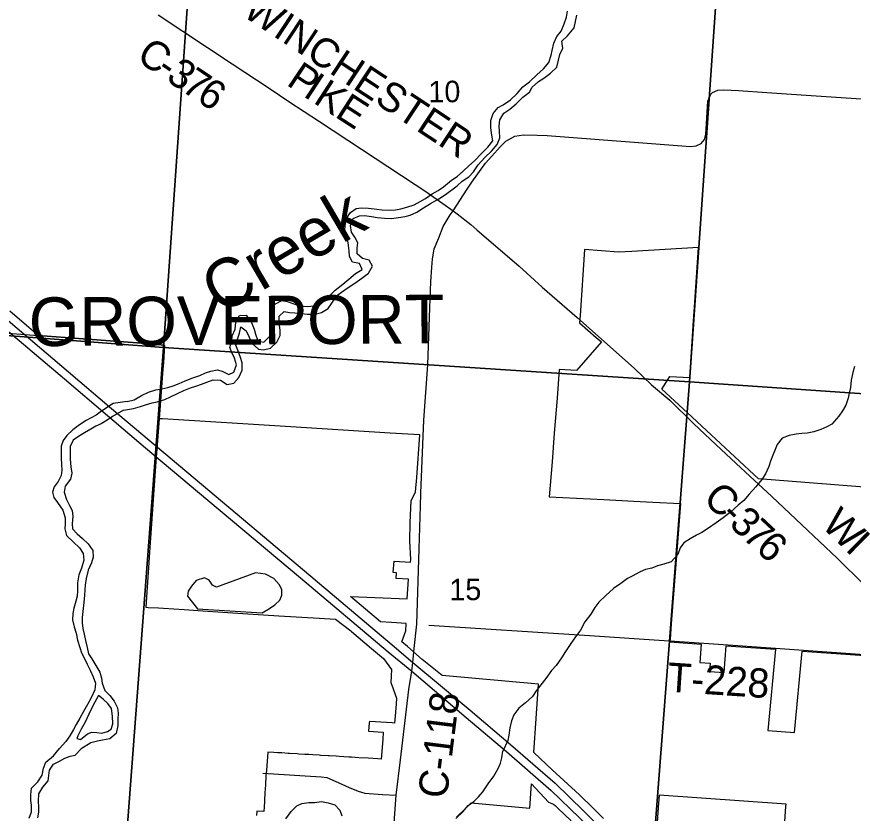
# Model space of a CAD drawing. Extents: x 114843 to 284848, y 317643 to 566895.
# Drawn here: x 240118 to 248717, y 354619 to 362810 of the extents above; entities that cross this region are included whole.
import ezdxf

# ---------------------------------------------------------------- set-up
doc = ezdxf.new("R2010")
doc.units = 0
for name, color, linetype in [('GM_X_Corporation', 7, 'Continuous'), ('GM_X_Corporation_Text', 7, 'Continuous'), ('GM_X_County_Road', 7, 'Continuous'), ('GM_X_County_Road_Text', 7, 'Continuous'), ('GM_X_Minor_Lake', 7, 'Continuous'), ('GM_X_Minor_River', 7, 'Continuous'), ('GM_X_Minor_River_Text', 7, 'Continuous'), ('GM_X_Section', 7, 'Continuous'), ('GM_X_Section_Text', 7, 'Continuous'), ('GM_X_Township_Road', 7, 'Continuous'), ('GM_X_Township_Road_Text', 7, 'Continuous'), ('GM_X_US_Route', 7, 'Continuous')]:
    doc.layers.add(name, color=color, linetype=linetype)

msp = doc.modelspace()

# ---------------------------------------------------------------- linework, layer by layer
at = {"layer": 'GM_X_Corporation'}
for points in [[(248959.5, 357963.8), (247742.7, 358057.1), (247012.3, 358736.1), (246749.1, 358980.8), (246831, 359111), (247035.9, 359098.7), (247075.5, 359683.2), (247084.8, 359823.7), (247125.9, 360438.2), (246441.6, 360396.2), (246302.5, 360388.1), (245952.7, 360417), (245908.3, 359739.1), (245904.3, 359662), (246074.7, 359512.9), (246128.2, 359465.5), (245870.3, 359170.7), (245695, 359181.7), (245671.8, 358887), (245643.6, 358528.9), (245620.4, 358233.8), (245592, 357873.3), (246152.3, 357844.4), (246460.2, 357828.5), (246655.2, 357818.5), (246939.9, 357803.8), (246892.3, 357181.6), (246846.1, 356565.8), (246834.4, 356410), (246832.2, 356381.6), (247153.8, 356358.9), (247140, 356170.9), (247245.9, 356162.6), (247239.5, 356077.9), (247389.1, 356066.6), (247409.9, 356340.9), (247560.3, 356330.3), (247917.1, 356305.1), (247837.4, 355470), (248112.8, 355451), (248191.4, 356285.8), (248690.2, 356250.6), (248972, 356230.8)], [(246149.5, 354564), (246094.1, 354619.8), (246038.4, 354675.2), (245901.4, 354808.2), (245620.8, 355066.9), (245432.5, 355244.6), (245457.3, 355594.1), (245482.2, 355946.3), (244491, 356034.5), (244286.9, 356201.4), (244135.6, 356332.9), (244077.2, 356381.1), (244117, 356495.5), (244122.1, 356571.5), (243968.9, 356581.6), (243856.9, 356588.8), (243547.6, 356848.3), (243967.1, 356830.9), (244131.2, 356824), (244145.6, 357025.4), (244017.4, 357033), (244021.5, 357092.8), (243987.8, 357095.1), (243996.5, 357210.7), (244167.1, 357201.1), (244169, 357228.2), (244157.2, 357422), (244162.2, 357605.7), (244169.7, 357760.8), (244173.2, 357832.2), (244217.9, 357925), (244230, 358070.9), (244261.4, 358509), (243954.9, 358528.2), (242936, 358591.7), (241614.9, 358674.2), (241582.6, 358676.2), (241606, 358996.4), (241609.6, 359046.1), (241616.8, 359144.9), (241624.9, 359254.7), (241638, 359434), (241537.4, 359441.7), (241448, 359448.4), (240337.9, 359532.5), (240218.6, 359633.6), (240047, 359780.7)], [(239888.4, 359565.2), (240337.9, 359532.5), (241448, 359448.4), (241537.4, 359441.7), (241638, 359434), (241624.9, 359254.7), (241616.8, 359144.9), (241609.6, 359046.1), (241606, 358996.4), (241582.6, 358676.2), (241569.2, 358496.5), (241544.4, 358187.1), (241496.7, 357500.9), (241479.4, 357251), (241471.9, 357142.5), (241465.3, 357048.4), (241443.7, 356738.3), (241467.6, 356736.8), (241574.8, 356730), (241624.7, 356726.8), (241838.3, 356713.2), (242032.2, 356700.8), (242440.5, 356674.7), (242811.4, 356651.1), (243227.6, 356624.5), (243394.5, 356616.3), (243553.3, 356494), (243560.4, 356488), (243764.5, 356315.1), (243888.7, 356209.9), (243971.5, 356096.6), (243963.8, 355965.2), (243973.6, 355937.1), (244021.1, 355801.3), (244016.7, 355743.5), (244010.3, 355658.4), (244002.5, 355546.4), (243976.4, 355548), (243742.7, 355562.6), (243741.6, 355547.6), (243735.4, 355462.8), (243884.9, 355453.5), (243879.4, 355378.7), (243864.6, 355176.5), (243830.1, 355178.6), (243730.3, 355184.8), (243634.6, 355190.6), (243559.2, 355195.3), (243530.9, 355197), (243479.5, 355200.2), (243431.4, 355203.1), (243399.7, 355205.1), (243331, 355209.3), (243319.9, 355209.9), (243240.2, 355214.8), (243227.5, 355215.6), (243160.4, 355219.7), (243121.7, 355222.1), (243080.6, 355224.6), (243016.1, 355228.6), (243000.8, 355229.5), (242921.1, 355234.4), (242909, 355235.2), (242841.3, 355239.3), (242803.2, 355241.7), (242761.2, 355244.3), (242698.2, 355248.5), (242684.8, 355062.1), (242679.3, 355002.8), (242674.1, 354910.9), (242669.2, 354830.6), (242664.3, 354751.2), (242659.5, 354672.9), (242658.2, 354650.8), (242657.3, 354637.4), (242585.5, 354641.5), (242582, 354597.6)], [(244639.9, 354578.9), (244728.1, 354665.7), (244789.5, 354726.3), (245390.8, 354671.5), (245408.6, 354921.9), (245585.5, 354733.2), (245636.9, 354714), (245651.4, 354700.3), (245666, 354686.5), (245680.5, 354672.6), (245817.3, 354540.8)], [(247966.6, 353820.1), (248024.4, 354689.6), (248025.9, 354711.8), (246721.4, 354805.4), (246712.6, 354680.1), (246669.6, 354077.8)]]:
    msp.add_lwpolyline(points, dxfattribs=at)
at = {"layer": 'GM_X_County_Road'}
msp.add_line((244603.2, 360813.6), (244747.3, 361035), dxfattribs=at)
for points in [[(241572.2, 362830.1), (242331.4, 362325.3), (242712.4, 362075.9), (242924.9, 361932.7), (243219.4, 361738.1), (243522.1, 361540.9), (244212.9, 361085.9)], [(245108.8, 361492.6), (245145.9, 361529.5), (245238.4, 361581.6), (245327.6, 361593.8), (245468.5, 361592.4), (245571.5, 361587.5), (247042.5, 361475.2), (247103.5, 361480.6), (247152, 361505.1), (247187, 361546.6), (247203, 361598.5), (247223.1, 361941.9), (247252, 362012.8), (247268.4, 362029.8), (247325.2, 362056.1), (247387.7, 362059.5), (247537.5, 362049.5), (247829.3, 362029.9), (248285.2, 362000), (248851.1, 361961.6)], [(245001.6, 361375.7), (245086.5, 361470.5), (245108.8, 361492.6)], [(244747.3, 361035), (244796.3, 361110.3), (244937.9, 361304.5), (245001.6, 361375.7)], [(244212.9, 361085.9), (244314.1, 361019.2), (244499.6, 360889.5), (244603.2, 360813.6), (244644.3, 360781.5)], [(244456.3, 360537.7), (244502.4, 360653.5), (244574.5, 360771.6), (244603.2, 360813.6)], [(244644.3, 360781.5), (244784.3, 360672.5), (244848.5, 360617.2)], [(244848.5, 360617.2), (245281.8, 360244.1), (245520.7, 360029.2), (245879.1, 359716.4)], [(244385.8, 360234.8), (244391.9, 360317.7), (244410.2, 360421.8), (244456.3, 360537.7)], [(244364.5, 359817.2), (244374.7, 360084.7), (244385.8, 360234.8)], [(244268, 357775.5), (244272.5, 357910.7), (244301, 358660), (244342.3, 359229.8), (244364.5, 359817.2)], [(245879.1, 359716.4), (246466.6, 359191.6), (246644.4, 359024.8), (246831.1, 358866.2), (247079, 358623.2), (247302.9, 358411.3), (247514.9, 358217), (247654.4, 358086.5), (247878.7, 357877.5), (248188.7, 357585.4), (248550.9, 357241.3), (248828.6, 356969.6), (249052.4, 356726.8), (249228.8, 356519.4), (249409.7, 356314.4), (249506.9, 356205.2), (249697.3, 355982.8), (249897, 355747.2), (250158, 355456.3), (250253.6, 355341.9), (251042.7, 354567.2), (251484.7, 354144.2), (251686.8, 353945.3)], [(244203.5, 356311.9), (244229.7, 356562.5), (244253.7, 357338.7), (244268, 357775.5)], [(244062.3, 355168.5), (244149.8, 355890.9), (244179.3, 356080.2), (244188.8, 356171), (244203.5, 356311.9)], [(243983, 354329.4), (244018.3, 354804.7), (244062.3, 355168.5)]]:
    msp.add_lwpolyline(points, dxfattribs=at)
at = {"layer": 'GM_X_Minor_Lake'}
for points in [[(242641.9, 356679.4), (242715.8, 356725.6), (242771.6, 356763.7), (242821.5, 356811.9), (242841.4, 356862), (242841.3, 356920.1), (242815.3, 356972.2), (242759.4, 357032.2), (242673.5, 357076.2), (242573.6, 357092.1), (242170.4, 356943.4), (242128.5, 356965.4), (242094.5, 357017.4), (242046.5, 357041.4), (241962.7, 357011.3), (241912.8, 356955.1), (241880.9, 356903), (241873, 356850.9), (241975, 356720.7)], [(241975, 356720.7), (242641.9, 356679.4)]]:
    msp.add_lwpolyline(points, dxfattribs=at)
at = {"layer": 'GM_X_Minor_River'}
for points in [[(245638.7, 362537.7), (245670.6, 362605.8), (245714.4, 362660), (245746.3, 362738.2), (245768.2, 362806.3), (245780.1, 362868.4)], [(245730.6, 362487.7), (245720.5, 362557.8), (245780.4, 362612), (245848.2, 362694.2), (245862.1, 362760.3), (245874, 362826.5)], [(241214.6, 358765.5), (241317.2, 358779.9), (241389.7, 358801.9), (241441.6, 358820), (241509.5, 358838.1), (241561.4, 358850.2), (241641.2, 358872.3), (241699.1, 358900.4), (241776.9, 358940.6), (241836.8, 358966.7), (241902.7, 358992.8), (241958.5, 359010.9), (242018.4, 359033), (242070.3, 359051.1), (242138.2, 359075.3), (242212.1, 359071.4), (242282, 359029.3), (242347.9, 359041.4), (242401.7, 359101.6), (242433.6, 359175.8), (242433.5, 359249.9), (242419.5, 359306), (242391.4, 359382.1), (242371.4, 359432.2), (242385.3, 359484.3), (242407.2, 359554.5), (242421.1, 359620.6), (242475.1, 359578.6), (242539.1, 359450.4), (242603.1, 359392.4), (242655, 359384.4), (242726.9, 359402.5), (242790.7, 359464.7), (242824.6, 359532.9), (242826.5, 359587), (242816.4, 359661.1), (242816.3, 359731.3), (242866.2, 359779.4), (242922.1, 359767.4), (242976.1, 359763.5), (243047.9, 359757.6), (243103.9, 359751.6), (243181.7, 359749.7), (243251.6, 359767.8), (243319.4, 359810), (243357.3, 359864.1), (243405.2, 359938.3), (243457, 359978.4), (243534.8, 360032.6), (243594.7, 360070.8), (243666.5, 360120.9), (243734.4, 360173.1), (243776.2, 360245.3), (243740.2, 360305.4), (243672.3, 360325.3), (243618.3, 360371.4), (243616.3, 360431.5), (243624.2, 360483.6), (243592.2, 360541.6), (243558.2, 360593.7), (243550.1, 360663.8), (243576, 360736), (243639.9, 360762.1), (243691.8, 360764.2), (243763.7, 360754.2), (243823.6, 360746.3), (243899.5, 360738.4), (243971.4, 360736.4), (244041.3, 360744.5), (244109.1, 360756.6), (244161, 360768.7), (244230.9, 360800.9), (244300.7, 360845), (244372.5, 360889.2), (244456.4, 360937.4), (244524.2, 360983.5), (244643.9, 361071.8), (244697.8, 361118), (244763.6, 361164.1), (244813.5, 361216.3), (244861.3, 361286.5), (244931.1, 361360.7), (244996.9, 361428.9), (245054.8, 361495.1), (245082.7, 361563.2), (245080.6, 361631.4), (245078.5, 361683.5), (245082.5, 361749.6), (245124.3, 361817.7), (245188.2, 361857.9), (245252, 361914.1), (245319.8, 361982.3), (245387.6, 362032.5), (245415.5, 362084.6), (245481.4, 362144.8), (245535.2, 362178.9), (245603.1, 362229.1), (245668.9, 362291.2), (245686.8, 362361.4), (245700.7, 362421.5), (245730.6, 362487.7)], [(241253.3, 358854.7), (241323.7, 358872), (241399.6, 358916.1), (241471.4, 358948.3), (241547.3, 358974.4), (241609.1, 358984.5), (241671, 358998.6), (241724.9, 359012.7), (241788.8, 359038.8), (241850.7, 359064.9), (241928.5, 359097.1), (241998.4, 359121.2), (242058.2, 359147.3), (242112.1, 359165.4), (242178, 359179.5), (242229.9, 359165.5), (242297.9, 359129.5), (242347.7, 359153.7), (242375.6, 359231.8), (242357.6, 359299.9), (242329.6, 359358), (242309.5, 359410.1), (242329.4, 359478.2), (242331.4, 359528.3), (242363.2, 359596.5), (242369.1, 359670.6), (242407, 359738.8), (242474.9, 359740.9), (242530.9, 359666.8), (242556.9, 359596.7), (242571, 359544.6), (242597, 359478.5), (242658.9, 359464.6), (242716.7, 359520.7), (242750.6, 359590.9), (242752.5, 359663.1), (242752.5, 359729.2), (242750.4, 359783.3), (242772.3, 359855.4), (242844.1, 359891.6), (242898.1, 359881.6), (242978, 359853.7), (243029.9, 359837.7), (243105.8, 359831.8), (243175.7, 359835.9), (243251.5, 359860), (243317.3, 359924.2), (243391.1, 359998.4), (243470.9, 360060.6), (243532.8, 360112.8), (243598.6, 360169), (243668.4, 360209.1), (243640.4, 360271.2), (243570.5, 360285.1), (243538.5, 360343.2), (243536.4, 360403.3), (243526.4, 360485.5), (243506.3, 360561.6), (243490.3, 360617.7), (243496.2, 360687.8), (243508.1, 360739.9), (243548, 360796.1), (243605.9, 360836.2), (243661.8, 360844.3), (243733.7, 360840.4), (243819.5, 360832.4), (243871.4, 360824.5), (243955.3, 360820.6), (244011.2, 360822.6), (244067.1, 360834.7), (244129, 360850.8), (244202.8, 360877), (244264.7, 360911.1), (244318.6, 360939.2), (244388.4, 360987.4), (244450.3, 361021.5), (244506.1, 361059.6), (244587.9, 361127.9), (244645.8, 361168), (244711.6, 361226.2), (244763.5, 361276.3), (244823.3, 361328.5), (244897.1, 361404.7), (244961, 361468.9), (245010.8, 361535.1), (244998.7, 361613.2), (244990.7, 361669.3), (244992.6, 361741.5), (245016.5, 361813.6), (245068.3, 361875.8), (245118.2, 361903.9), (245192, 361954.1), (245261.9, 362020.3), (245321.7, 362090.5), (245389.5, 362140.7), (245463.3, 362210.9), (245533.2, 362273.1), (245589, 362339.2), (245612.9, 362413.4), (245622.8, 362463.5), (245638.7, 362537.7)], [(248729.2, 359213.1), (248711.3, 359150.9), (248695.4, 359072.8), (248687.5, 358996.6), (248675.6, 358940.5), (248665.7, 358886.4), (248639.8, 358816.2), (248605.9, 358756.1), (248570, 358701.9), (248498.2, 358621.7), (248446.4, 358591.6), (248384.5, 358565.5), (248312.6, 358541.4), (248242.7, 358527.3), (248188.9, 358523.2), (248129, 358517.1), (248059.1, 358505), (247987.2, 358474.9), (247933.4, 358410.7), (247913.5, 358358.6), (247891.6, 358302.4), (247867.7, 358240.3), (247847.8, 358184.2), (247815.9, 358110), (247778, 358049.8), (247714.2, 357975.6), (247646.4, 357899.4), (247592.6, 357835.2), (247534.7, 357787.1), (247454.9, 357714.8), (247379.1, 357656.6), (247307.3, 357606.5), (247229.5, 357550.3), (247159.6, 357506.1), (247105.8, 357480), (247041.9, 357441.9), (246976, 357401.7), (246938.2, 357347.6), (246912.3, 357279.4), (246846.5, 357203.2), (246768.6, 357179.1), (246704.7, 357163), (246644.9, 357140.9), (246581, 357124.8), (246525.1, 357100.6), (246445.3, 357058.5), (246395.4, 357034.4), (246327.6, 356982.2), (246253.7, 356930), (246174, 356857.8), (246102.1, 356791.6), (246060.3, 356735.4), (246020.4, 356665.3), (245958.6, 356589.1), (245914.8, 356502.8), (245862.9, 356432.7), (245813.1, 356364.5), (245759.2, 356284.3), (245717.4, 356218.1), (245663.6, 356139.9), (245613.7, 356085.7), (245555.9, 356005.5), (245506, 355941.3), (245458.2, 355877.2), (245420.3, 355821), (245348.5, 355754.8), (245280.7, 355698.6), (245226.8, 355630.4), (245202.9, 355568.3), (245187, 355498.1), (245175.1, 355422), (245165.2, 355365.9)], [(241253.3, 358854.7), (241110.4, 358832.4), (240990.3, 358752.4), (240934.2, 358712.4), (240884.2, 358686.4), (240832.1, 358656.4), (240762, 358612.4), (240695.9, 358560.3), (240633.8, 358504.3), (240595.7, 358452.2), (240575.6, 358394.2), (240573.5, 358336.1), (240573.3, 358265.9), (240577.2, 358209.8), (240581.1, 358147.7), (240574.9, 358093.6), (240542.8, 358029.5), (240500.7, 357975.5), (240486.6, 357921.4), (240500.4, 357865.3), (240538.3, 357813.2), (240590.1, 357735), (240615.9, 357658.8), (240613.8, 357594.7), (240613.6, 357542.6), (240627.5, 357476.5), (240697.3, 357410.3), (240763.2, 357348.1), (240801, 357292), (240806.8, 357221.9), (240784.7, 357139.7), (240754.5, 357071.6), (240742.3, 356989.5), (240742.1, 356905.3), (240738, 356853.3), (240723.9, 356799.2), (240703.8, 356729.1), (240695.6, 356673), (240691.5, 356606.9), (240707.3, 356534.7), (240727.2, 356472.6), (240743, 356398.4), (240764.8, 356322.3), (240784.7, 356268.2), (240814.5, 356210.1), (240840.4, 356151.9), (240872.2, 356091.8), (240904.1, 356023.6), (240925.9, 355957.5), (240921.7, 355887.4), (240883.6, 355807.3), (240843.4, 355737.2), (240803.3, 355665.1), (240767.1, 355597), (240727, 355532.9), (240700.9, 355480.8), (240662.8, 355414.8), (240620.7, 355356.7), (240558.5, 355286.6)], [(241214.6, 358765.5), (241102.1, 358698.2), (241046, 358660.2), (240986, 358624.2), (240931.9, 358598.2), (240879.9, 358570.2), (240815.8, 358532.2), (240751.8, 358492.2), (240697.7, 358454.2), (240667.6, 358390.1), (240665.4, 358332), (240667.3, 358261.8), (240675.1, 358181.7), (240682.9, 358117.6), (240668.8, 358053.5), (240616.7, 357983.4), (240606.5, 357921.3), (240628.3, 357845.1), (240660.2, 357783), (240688.1, 357732.9), (240693.9, 357672.8), (240685.8, 357594.6), (240691.6, 357542.5), (240739.5, 357492.4), (240793.4, 357446.3), (240853.2, 357390.1), (240899, 357320), (240904.9, 357251.8), (240886.8, 357195.7), (240852.6, 357119.6), (240832.4, 357033.5), (240822.3, 356965.4), (240816.1, 356915.3), (240814, 356861.2), (240807.8, 356785.1), (240797.6, 356692.9), (240791.5, 356630.8), (240789.4, 356578.7), (240797.2, 356518.6), (240809.1, 356460.5), (240825, 356394.4), (240840.8, 356324.2), (240854.6, 356260.1), (240890.5, 356208), (240930.3, 356139.8), (240972.1, 356069.6), (240988, 356009.5), (240995.9, 355955.4), (241023.7, 355883.3), (241075.6, 355831.1), (241119.4, 355773), (241153.2, 355702.8), (241161.1, 355648.7), (241157, 355586.6), (241156.8, 355520.5), (241140.6, 355440.4), (241074.5, 355386.3), (240998.5, 355372.4), (240946.5, 355360.4), (240878.5, 355344.4), (240779.7, 355283)], [(240957.6, 355831.2), (240903.4, 355731.1), (240859.2, 355637), (240821, 355556.9), (240780.9, 355482.8), (240746.7, 355416.7), (240736.7, 355388.7), (240772.6, 355378.6), (240846.7, 355434.6), (240890.8, 355454.6), (240942.7, 355448.6), (240990.7, 355444.5), (241050.7, 355458.5), (241086.8, 355482.5), (241106.9, 355540.6), (241103.1, 355616.7), (241091.3, 355696.9), (241055.4, 355747), (241007.5, 355791.1)], [(241007.5, 355791.1), (240957.6, 355831.2)], [(245165.2, 355365.9), (245115.5, 355258.1)], [(240245.6, 354568), (240270, 354633.9), (240268.5, 354702), (240262.8, 354752.1), (240263.2, 354808.2), (240267.7, 354876.3), (240334.1, 354941.9), (240380.5, 355011.7), (240393, 355081.7), (240415.4, 355143.7), (240495.7, 355209.2), (240558.5, 355286.6)], [(240335.5, 354573.4), (240345.9, 354631.4), (240346.3, 354681.5), (240340.7, 354743.6), (240343.2, 354817.7), (240385.7, 354887.5), (240442, 354953.2), (240446.4, 355007.3), (240452.8, 355063.3), (240497.2, 355125.1), (240557.3, 355156.7), (240613.5, 355184.4), (240667.6, 355208.1), (240719.6, 355217.7), (240779.7, 355283)], [(244631.1, 354566.9), (244702.8, 354633.4), (244758.4, 354697.7), (244816.2, 354740), (244865.9, 354788.4), (244909.6, 354840.6), (244965.2, 354923), (245020.8, 354999.4), (245068.3, 355079.7), (245092.1, 355133.9), (245103.8, 355190), (245115.5, 355258.1)], [(242884.8, 354563.5), (242940.4, 354635.9), (242996.1, 354694.3), (243047.9, 354720.6), (243121.8, 354729), (243177.7, 354731.3), (243249.6, 354739.7), (243319.6, 354726), (243387.7, 354704.4), (243439.9, 354650.6), (243458.1, 354594.6)]]:
    msp.add_lwpolyline(points, dxfattribs=at)
at = {"layer": 'GM_X_Section'}
for points in [[(236465.2, 365226.6), (242001.9, 364809.8), (241626.2, 359407.6), (236156.1, 359827)], [(242001.9, 364809.8), (247410, 364482.3), (247032.5, 359055.9), (241626.2, 359407.6)], [(247410, 364482.3), (252712.1, 364146.3), (252372.7, 358690.1), (247032.5, 359055.9)], [(236156.1, 359827), (241626.2, 359407.6), (241219.5, 354004.1), (235803.6, 354436.9)], [(241626.2, 359407.6), (247032.5, 359055.9), (246619.6, 353679.6), (241219.5, 354004.1)], [(247032.5, 359055.9), (252372.7, 358690.1), (252017.9, 353328.2), (246619.6, 353679.6)]]:
    msp.add_lwpolyline(points, close=True, dxfattribs=at)
at = {"layer": 'GM_X_Township_Road'}
for points in [[(244352.7, 356554.5), (245954, 356449.7), (246825.7, 356391.9)], [(246825.7, 356391.9), (246831, 356391.6), (247530.9, 356343.3), (249506.9, 356205.2)], [(242648.5, 355030.2), (243246.8, 354994.1), (243305.6, 354987.6), (243392.3, 354948.4), (243534.5, 354883.7), (243626.4, 354848.1), (243695.7, 354827.4), (243876.5, 354813.2), (244018.3, 354804.7)]]:
    msp.add_lwpolyline(points, dxfattribs=at)
at = {"layer": 'GM_X_US_Route'}
for points in [[(239445.5, 360176.1), (239526, 360108.3), (239959.5, 359743.3), (240649.9, 359160), (241092.7, 358782.2), (242015.6, 358002.4), (243076, 357112.5), (243975.6, 356352.3), (244188.8, 356171), (244777.3, 355678.3), (245192.2, 355328), (245651.4, 354928.3), (245945.3, 354645.5), (246232.3, 354354.6)], [(239989.5, 359609.4), (240608.7, 359086.2), (241051.5, 358708.3), (241442.5, 358378.1)], [(241442.5, 358378.1), (241974.4, 357928.6), (243034.8, 357038.7), (243934.4, 356278.5), (244179.3, 356080.2), (244736.1, 355604.4), (245151, 355254.2), (245610.2, 354854.5), (245904.1, 354571.7), (246191.1, 354280.8), (246424.4, 354043.6)]]:
    msp.add_lwpolyline(points, dxfattribs=at)

# ---------------------------------------------------------------- texts
at = {"layer": 'GM_X_Corporation_Text'}
msp.add_text('GROVEPORT', height=500.04, rotation=0.41428, dxfattribs=at).set_placement((240242.8, 359421.8))
at = {"layer": 'GM_X_County_Road_Text'}
for s, height, rotation, p in [('WINCHESTER', 300.02, 326.57755, (242426, 362826.6)), ('C', 300, 325.98058, (241334.9, 362367.8)), ('-', 300, 325.99355, (241539.2, 362229.9)), ('3', 300, 326.02349, (241641.5, 362160.9)), ('P', 300, 326.02845, (242879.3, 362114.2)), ('7', 300, 326.14158, (241795.3, 362057.2)), ('I', 300, 326.85563, (243051, 361998.5)), ('6', 300, 326.82594, (241952, 361952.1)), ('K', 300, 327.08129, (243155.3, 361930.4)), ('E', 300, 327.13168, (243377.1, 361786.8)), ('C', 300, 316.7641, (247160, 357837.4)), ('-', 300, 316.76392, (247339.5, 357668.6)), ('3', 300, 316.80953, (247429.5, 357584)), ('W', 300, 315.65312, (248378.9, 357572.8)), ('7', 300, 316.95366, (247564.8, 357457)), ('6', 300, 317.40414, (247701.8, 357329.1)), ('I', 300, 315.65178, (248627.5, 357329.8)), ('C-118', 300.02, 82.94717, (244538.1, 354762))]:
    msp.add_text(s, height=height, rotation=rotation, dxfattribs=at).set_placement(p)
at = {"layer": 'GM_X_Minor_River_Text'}
msp.add_text('Creek', height=500.02, rotation=30.41463, dxfattribs=at).set_placement((242211.4, 359737.7))
at = {"layer": 'GM_X_Section_Text'}
for s, rotation, p in [('10', 0.41441, (244350.1, 361928.8)), ('15', 0.41436, (244565.3, 356808.8))]:
    msp.add_text(s, height=221.02, rotation=rotation, dxfattribs=at).set_placement(p)
at = {"layer": 'GM_X_Township_Road_Text'}
msp.add_text('T-228', height=300.02, rotation=356.21003, dxfattribs=at).set_placement((246799.1, 355871.4))

doc.saveas('drawing.dxf')
